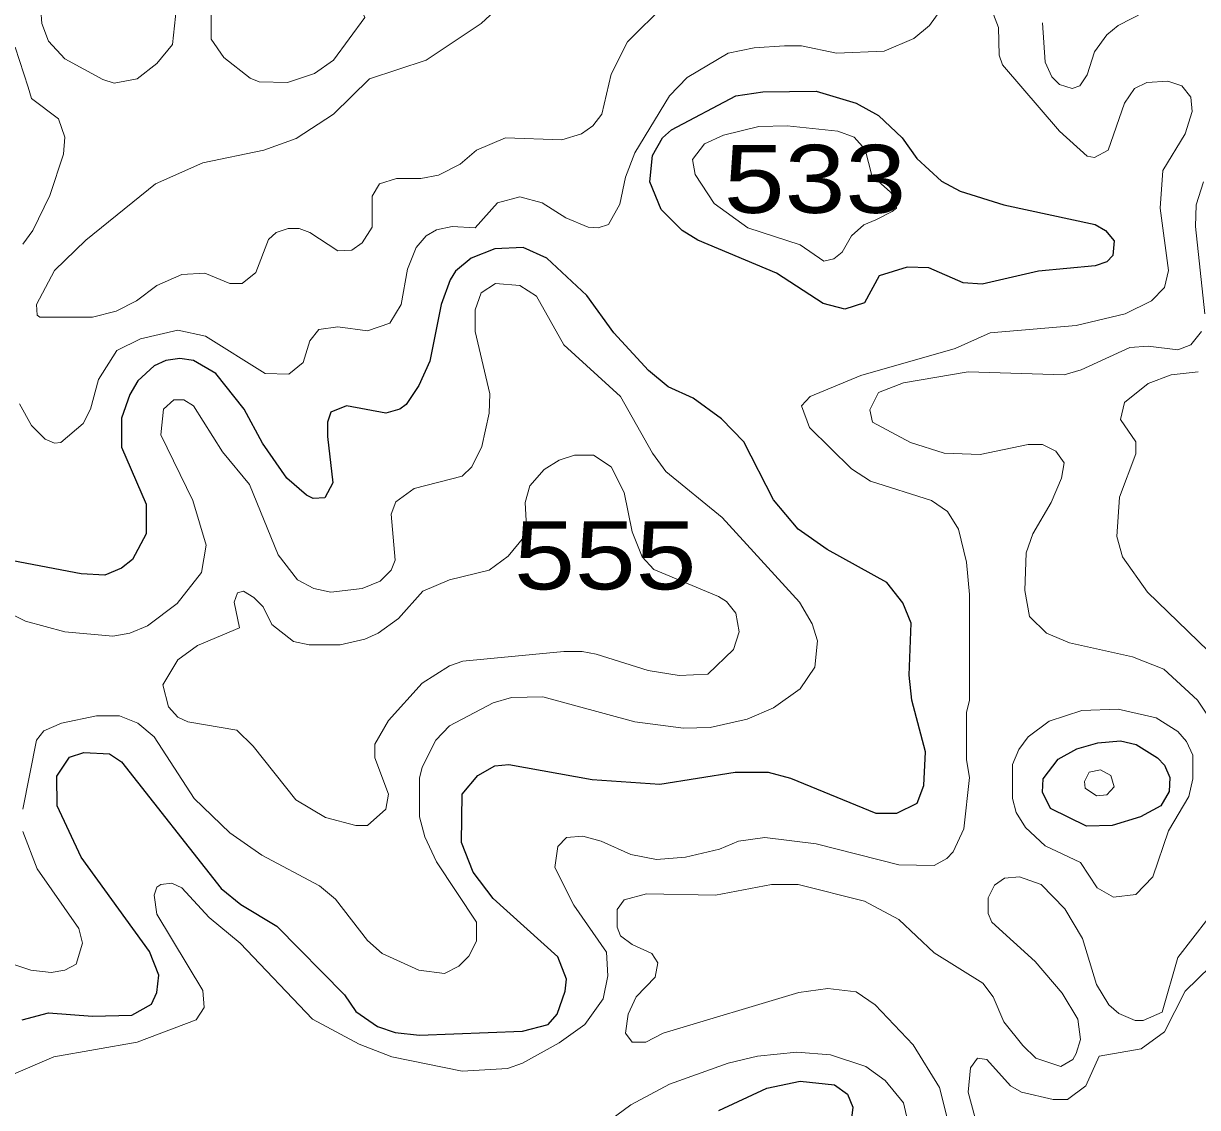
# Model space of a CAD drawing. Extents: x 577 to 602.9, y 7483.8 to 7511.6.
# Drawn here: x 579.368 to 580.747, y 7503.258 to 7504.532 of the extents above; entities that cross this region are included whole.
import ezdxf
from ezdxf.enums import TextEntityAlignment as Align

# ---------------------------------------------------------------- set-up
doc = ezdxf.new("R2010")
doc.units = 0
doc.header["$LTSCALE"] = 0.032
doc.layers.add('1', color=7, linetype='Continuous', lineweight=25)
doc.layers.add('2', color=7, linetype='Continuous', lineweight=13)
doc.layers.add('61', color=7, linetype='Continuous')

msp = doc.modelspace()

# ---------------------------------------------------------------- linework, layer by layer
at = {"layer": '1'}
for points in [[(580.4175, 7504.3727), (580.4463, 7504.3461), (580.4682, 7504.3346), (580.5197, 7504.3184), (580.6271, 7504.2953), (580.639, 7504.2882), (580.6493, 7504.2762), (580.6477, 7504.2587), (580.6406, 7504.2516), (580.6271, 7504.2468), (580.5603, 7504.2404), (580.4943, 7504.2253), (580.472, 7504.2269), (580.4314, 7504.2444), (580.406, 7504.2452), (580.3734, 7504.2349), (580.3559, 7504.2031), (580.3328, 7504.1959), (580.3074, 7504.2023), (580.2525, 7504.2381), (580.1603, 7504.277), (580.142, 7504.2882), (580.1173, 7504.3128), (580.1038, 7504.3454), (580.107, 7504.3764), (580.1189, 7504.3971), (580.1293, 7504.4066), (580.2048, 7504.4464), (580.2366, 7504.4512), (580.2994, 7504.452), (580.3464, 7504.4377), (580.3726, 7504.4233), (580.4004, 7504.3971)], [(580.6749, 7503.6843), (580.7002, 7503.6687), (580.7082, 7503.66), (580.7145, 7503.6457), (580.7137, 7503.629), (580.7042, 7503.6123), (580.6803, 7503.5995), (580.6469, 7503.5892), (580.6167, 7503.5884), (580.5746, 7503.6091), (580.565, 7503.6282), (580.5658, 7503.6441), (580.5833, 7503.6671), (580.6056, 7503.6791), (580.6302, 7503.6862), (580.6565, 7503.6886)]]:
    msp.add_lwpolyline(points, close=True, dxfattribs=at)
for points in [[(579.3667, 7503.361), (579.3977, 7503.3689), (579.4494, 7503.365), (579.4955, 7503.3665), (579.5186, 7503.3793), (579.5249, 7503.3928), (579.5273, 7503.4135), (579.5162, 7503.4413), (579.4359, 7503.5518), (579.408, 7503.6123), (579.4073, 7503.6472), (579.4224, 7503.6695), (579.4391, 7503.6751), (579.4693, 7503.6735), (579.4836, 7503.6639), (579.6005, 7503.5152), (579.6235, 7503.4962), (579.6657, 7503.4707), (579.7452, 7503.3904), (579.7587, 7503.3705), (579.7842, 7503.353), (579.8048, 7503.3459), (579.8335, 7503.3427), (579.9543, 7503.3475), (579.9846, 7503.3554), (579.9949, 7503.3673), (580.0044, 7503.3944), (580.006, 7503.4087), (579.9957, 7503.4349), (579.9201, 7503.5033), (579.8963, 7503.5343), (579.8828, 7503.5693), (579.8836, 7503.6258), (579.9019, 7503.648), (579.9217, 7503.6592), (579.9384, 7503.6608), (580.0362, 7503.6433), (580.1158, 7503.6377), (580.204, 7503.652), (580.243, 7503.652), (580.2692, 7503.6449), (580.3694, 7503.6035), (580.3941, 7503.6035), (580.4179, 7503.6154), (580.4259, 7503.6361), (580.4275, 7503.6759), (580.4116, 7503.7363), (580.4084, 7503.7657), (580.4108, 7503.827), (580.4012, 7503.8508), (580.3821, 7503.8747), (580.3122, 7503.9136), (580.278, 7503.9375), (580.2493, 7503.9717), (580.2144, 7504.0401), (580.1881, 7504.0671), (580.1548, 7504.0914), (580.1253, 7504.1045), (580.1022, 7504.1236), (580.0617, 7504.1681), (580.0299, 7504.2118), (579.983, 7504.2556), (579.9551, 7504.2683), (579.9217, 7504.2667)], [(579.9217, 7504.2667), (579.8939, 7504.2556), (579.8756, 7504.2404), (579.8693, 7504.2301), (579.8589, 7504.2015), (579.8454, 7504.1347), (579.8327, 7504.1061), (579.8176, 7504.0838), (579.8104, 7504.0782), (579.7937, 7504.0735), (579.7476, 7504.0822), (579.7293, 7504.075), (579.7253, 7504.0631), (579.7253, 7504.0464), (579.7317, 7503.9916), (579.7221, 7503.9741), (579.7086, 7503.9733), (579.7007, 7503.9772), (579.6776, 7503.9971), (579.649, 7504.0385), (579.6275, 7504.0782), (579.5941, 7504.1204), (579.5679, 7504.1355), (579.552, 7504.1379), (579.5353, 7504.1355), (579.5218, 7504.1291), (579.5027, 7504.1116), (579.4931, 7504.0957), (579.4836, 7504.0679), (579.4836, 7504.0337), (579.5122, 7503.9669), (579.5122, 7503.9319), (579.4963, 7503.9017), (579.4836, 7503.8914), (579.4637, 7503.8834), (579.4359, 7503.885), (579.3556, 7503.9001)], [(580.1849, 7503.2544), (580.2414, 7503.2807), (580.2804, 7503.2886), (580.3209, 7503.2846), (580.336, 7503.2735), (580.3424, 7503.2584), (580.34, 7503.2385)]]:
    msp.add_lwpolyline(points, dxfattribs=at)
at = {"layer": '2'}
for points in [[(580.1221, 7504.5537), (580.0776, 7504.51), (580.0585, 7504.4718), (580.0474, 7504.4249), (580.037, 7504.4114), (580.0235, 7504.4019), (580.0005, 7504.3947), (579.9345, 7504.3971), (579.9003, 7504.3828), (579.8812, 7504.3661), (579.8557, 7504.3534), (579.8351, 7504.3494), (579.8064, 7504.3494), (579.7866, 7504.343), (579.7778, 7504.3287), (579.7778, 7504.2921), (579.7659, 7504.2738), (579.754, 7504.2651), (579.7373, 7504.2643), (579.7047, 7504.2858), (579.6919, 7504.2905), (579.6792, 7504.2905), (579.6649, 7504.2858), (579.6561, 7504.2778), (579.641, 7504.2389), (579.6251, 7504.2261), (579.6108, 7504.2261), (579.5814, 7504.2381), (579.5544, 7504.2365), (579.5249, 7504.2237), (579.5011, 7504.2055), (579.4772, 7504.1935), (579.4494, 7504.1864), (579.3874, 7504.1864), (579.3842, 7504.1888), (579.3834, 7504.2015), (579.4049, 7504.2412), (579.4414, 7504.277), (579.5234, 7504.343), (579.579, 7504.3677), (579.6506, 7504.3828), (579.6887, 7504.3963), (579.7325, 7504.4249), (579.7746, 7504.4663), (579.8414, 7504.4885), (579.9058, 7504.5315), (580.0553, 7504.6706)], [(579.548, 7504.5506), (579.5432, 7504.5068), (579.5249, 7504.4846), (579.5019, 7504.4663), (579.4748, 7504.4615), (579.4613, 7504.4655), (579.4168, 7504.4901), (579.3977, 7504.5108), (579.3898, 7504.5315), (579.3874, 7504.5633)], [(579.3635, 7504.0846), (579.3778, 7504.0591), (579.3937, 7504.0432), (579.4049, 7504.0385), (579.412, 7504.0393), (579.4383, 7504.0615), (579.447, 7504.0782), (579.4566, 7504.1132), (579.478, 7504.1474), (579.5059, 7504.1609), (579.5496, 7504.1713), (579.5822, 7504.1641), (579.6522, 7504.1204), (579.68, 7504.1196), (579.6967, 7504.1331), (579.7047, 7504.1585), (579.715, 7504.1721), (579.7373, 7504.1752), (579.7722, 7504.1705), (579.7985, 7504.1792), (579.812, 7504.2015), (579.8192, 7504.2428), (579.8295, 7504.2683), (579.8414, 7504.2818), (579.8533, 7504.289), (579.8716, 7504.2929), (579.8987, 7504.2913), (579.9249, 7504.3208), (579.9512, 7504.3279), (579.9774, 7504.3208), (580.0052, 7504.3033), (580.0315, 7504.2921), (580.0434, 7504.2913), (580.0553, 7504.2953), (580.0688, 7504.3192), (580.0752, 7504.351), (580.0863, 7504.3796), (580.1269, 7504.4464), (580.1476, 7504.4679), (580.1961, 7504.4965), (580.2263, 7504.5029), (580.2621, 7504.5052), (580.2819, 7504.5052), (580.3233, 7504.4965), (580.379, 7504.4989), (580.4139, 7504.514), (580.4322, 7504.5291), (580.4497, 7504.553)], [(580.5038, 7504.5522), (580.5133, 7504.5267), (580.5141, 7504.4941), (580.5181, 7504.483), (580.5849, 7504.405)], [(580.6851, 7504.545), (580.6541, 7504.5291), (580.6406, 7504.518), (580.6263, 7504.4981), (580.6175, 7504.471), (580.6088, 7504.4583), (580.6, 7504.4551), (580.5849, 7504.4599), (580.5762, 7504.4687), (580.5682, 7504.4862), (580.565, 7504.5323)], [(579.3587, 7504.5036), (579.3739, 7504.4567), (579.3778, 7504.4432), (579.4096, 7504.4194), (579.4168, 7504.3979), (579.4152, 7504.378), (579.3993, 7504.3295), (579.3794, 7504.2882), (579.3675, 7504.2723)], [(580.5849, 7504.405), (580.6175, 7504.3756), (580.6263, 7504.374), (580.6422, 7504.3828), (580.6612, 7504.4377), (580.6732, 7504.4551), (580.6875, 7504.4623), (580.7121, 7504.4639), (580.7288, 7504.4583), (580.7392, 7504.4448), (580.7408, 7504.4281), (580.7328, 7504.4019), (580.7066, 7504.3589), (580.7034, 7504.3144), (580.7129, 7504.2412), (580.7082, 7504.2214), (580.6931, 7504.2055), (580.662, 7504.1904), (580.6048, 7504.1768), (580.5038, 7504.1681), (580.4625, 7504.1498), (580.3519, 7504.118), (580.2923, 7504.0933), (580.2819, 7504.0822), (580.2915, 7504.0568), (580.3408, 7504.0083), (580.3631, 7503.9939), (580.4346, 7503.9709), (580.4537, 7503.9582), (580.4664, 7503.9375), (580.476, 7503.8985), (580.4792, 7503.8604), (580.4792, 7503.7363), (580.476, 7503.722), (580.476, 7503.6663), (580.4792, 7503.6457), (580.4728, 7503.5852), (580.4601, 7503.5582), (580.4529, 7503.5502), (580.4378, 7503.5423), (580.3965, 7503.5431), (580.2994, 7503.5677), (580.239, 7503.5749), (580.208, 7503.5709), (580.1857, 7503.5614), (580.146, 7503.5518), (580.1118, 7503.5494), (580.0816, 7503.555), (580.0466, 7503.5709), (580.0251, 7503.5765), (580.006, 7503.5749), (579.9957, 7503.5645), (579.9925, 7503.5399), (580.0148, 7503.4954), (580.0529, 7503.4405), (580.0545, 7503.4127), (580.049, 7503.3856), (580.0275, 7503.3554), (579.9973, 7503.3339), (579.9543, 7503.3101), (579.9368, 7503.3037), (579.8836, 7503.3005), (579.8009, 7503.3172), (579.7627, 7503.3324), (579.7078, 7503.3618), (579.6227, 7503.4508), (579.5862, 7503.4811), (579.5544, 7503.516), (579.5424, 7503.5216), (579.5297, 7503.52), (579.5249, 7503.5168), (579.5218, 7503.5073), (579.5249, 7503.485), (579.579, 7503.3952), (579.5806, 7503.3753), (579.5711, 7503.361), (579.5019, 7503.3347), (579.4041, 7503.3172), (579.3142, 7503.2791)], [(580.7559, 7504.1904), (580.7447, 7504.2929), (580.7455, 7504.3184), (580.7543, 7504.3454)], [(579.3436, 7503.8429), (579.3707, 7503.8293), (579.4168, 7503.8166), (579.4733, 7503.8118), (579.4931, 7503.815), (579.5138, 7503.8238), (579.5488, 7503.85), (579.5774, 7503.8866), (579.583, 7503.9184), (579.5671, 7503.9709), (579.5297, 7504.048), (579.5329, 7504.0782), (579.5448, 7504.0894), (579.5567, 7504.0894), (579.5679, 7504.0822), (579.6021, 7504.0281), (579.6339, 7503.99), (579.6673, 7503.9073), (579.6903, 7503.8778), (579.7094, 7503.8675), (579.7293, 7503.8635), (579.7659, 7503.8675), (579.7873, 7503.8763), (579.8001, 7503.889), (579.8048, 7503.9009), (579.8001, 7503.955), (579.8056, 7503.9693), (579.8271, 7503.9852), (579.8836, 7503.9995), (579.8947, 7504.0106), (579.9066, 7504.0345), (579.9154, 7504.0735), (579.9162, 7504.0965), (579.8987, 7504.1697), (579.8987, 7504.1951), (579.9058, 7504.215), (579.9225, 7504.2261), (579.9512, 7504.2237), (579.971, 7504.211), (580.0028, 7504.1538), (580.0696, 7504.0933), (580.107, 7504.0265), (580.1229, 7504.0051)], [(580.7678, 7503.7053), (580.7471, 7503.7363), (580.7074, 7503.7729), (580.6708, 7503.7872), (580.5968, 7503.8039), (580.5698, 7503.815), (580.5499, 7503.8349), (580.5444, 7503.8651), (580.5459, 7503.9097), (580.5539, 7503.9319), (580.5754, 7503.9685), (580.5873, 7503.9971), (580.5905, 7504.0154), (580.5809, 7504.0289), (580.565, 7504.0369), (580.5483, 7504.0369), (580.4919, 7504.025), (580.4497, 7504.0265), (580.41, 7504.0393), (580.3654, 7504.0631), (580.3623, 7504.0774), (580.3726, 7504.0981), (580.402, 7504.1092), (580.4776, 7504.122), (580.5905, 7504.1188), (580.6104, 7504.1244), (580.6676, 7504.1506), (580.6891, 7504.1522), (580.7241, 7504.1482), (580.7392, 7504.1538), (580.7519, 7504.1697)], [(580.7479, 7504.122), (580.7161, 7504.1188), (580.6891, 7504.1084), (580.6612, 7504.0862), (580.6565, 7504.0663), (580.6748, 7504.0401), (580.6748, 7504.0257), (580.6557, 7503.9749), (580.6525, 7503.9287), (580.6589, 7503.9049), (580.6883, 7503.8635), (580.7837, 7503.7713)], [(580.1229, 7504.0051), (580.1889, 7503.951), (580.2796, 7503.8516), (580.2947, 7503.8262), (580.301, 7503.8063), (580.2979, 7503.7753), (580.2804, 7503.7498), (580.2493, 7503.7276), (580.2183, 7503.714), (580.1746, 7503.7045), (580.1436, 7503.7037), (580.0863, 7503.7109), (579.9782, 7503.7403), (579.9416, 7503.7395), (579.9201, 7503.7331), (579.8685, 7503.7061), (579.8526, 7503.6894), (579.8366, 7503.6576), (579.8335, 7503.6449), (579.8335, 7503.5995), (579.8398, 7503.5757), (579.8533, 7503.5463), (579.9003, 7503.4755), (579.9003, 7503.4532), (579.8915, 7503.4357), (579.8796, 7503.4238), (579.8629, 7503.4151), (579.8327, 7503.419), (579.7897, 7503.4389), (579.7722, 7503.454), (579.7349, 7503.5025), (579.7158, 7503.5184), (579.6482, 7503.5542), (579.6108, 7503.5805), (579.5687, 7503.621), (579.5218, 7503.6934), (579.5027, 7503.7093), (579.4812, 7503.718), (579.4542, 7503.718), (579.4128, 7503.7093), (579.3921, 7503.7005), (579.3834, 7503.6894), (579.3675, 7503.6083)], [(579.3675, 7503.582), (579.3842, 7503.5383), (579.4335, 7503.4683), (579.4375, 7503.4508), (579.4303, 7503.4262), (579.4168, 7503.419), (579.4009, 7503.4166), (579.377, 7503.419), (579.358, 7503.4254)], [(580.3559, 7503.5001), (580.3965, 7503.4787), (580.4378, 7503.4397), (580.4951, 7503.4039), (580.507, 7503.388), (580.5197, 7503.3586), (580.542, 7503.3308), (580.5571, 7503.3157), (580.5865, 7503.3061), (580.6008, 7503.3141), (580.6048, 7503.3212), (580.6096, 7503.3379), (580.6064, 7503.3618), (580.5881, 7503.392), (580.5563, 7503.4294), (580.5054, 7503.4755), (580.5014, 7503.4858), (580.5014, 7503.5041), (580.5086, 7503.5192), (580.5205, 7503.5272), (580.538, 7503.5288), (580.5634, 7503.52), (580.5913, 7503.4914), (580.6119, 7503.4564), (580.6286, 7503.4023), (580.643, 7503.3785), (580.6549, 7503.3681), (580.674, 7503.3602), (580.6835, 7503.3602), (580.7058, 7503.3697), (580.7241, 7503.4341), (580.7591, 7503.4795)], [(580.4537, 7503.2441), (580.4442, 7503.2815), (580.4132, 7503.3316), (580.3686, 7503.3785), (580.3464, 7503.3936), (580.313, 7503.3976), (580.2788, 7503.3928), (580.1197, 7503.3451), (580.0991, 7503.3347), (580.0832, 7503.3347), (580.0752, 7503.3451), (580.0784, 7503.3673), (580.0879, 7503.388), (580.1102, 7503.4111), (580.1134, 7503.4278), (580.1062, 7503.4389), (580.0832, 7503.4492), (580.0696, 7503.4596), (580.0657, 7503.4699), (580.0657, 7503.4906), (580.0736, 7503.5017), (580.0999, 7503.5089), (580.181, 7503.5073), (580.247, 7503.52), (580.278, 7503.52), (580.3559, 7503.5001)], [(580.7773, 7503.4381), (580.7328, 7503.3944), (580.7082, 7503.3467), (580.6811, 7503.3268), (580.6318, 7503.318), (580.6159, 7503.2831), (580.5945, 7503.2672), (580.5778, 7503.2672), (580.5404, 7503.2759), (580.5277, 7503.2831), (580.4998, 7503.3141), (580.4887, 7503.3157), (580.4807, 7503.3045), (580.4776, 7503.2759), (580.4895, 7503.2322)], [(580.0116, 7503.2091), (580.0816, 7503.2608), (580.1269, 7503.2854), (580.1961, 7503.3101), (580.2303, 7503.318), (580.2764, 7503.3228), (580.3161, 7503.3196), (580.3575, 7503.3061), (580.3805, 7503.2894), (580.402, 7503.2632), (580.4155, 7503.2043)]]:
    msp.add_lwpolyline(points, dxfattribs=at)
for points in [[(579.7691, 7504.5384), (579.7595, 7504.5585), (579.7484, 7504.5696), (579.7118, 7504.5816), (579.6999, 7504.5943), (579.6689, 7504.611), (579.6394, 7504.6086), (579.6108, 7504.5848), (579.5949, 7504.5641), (579.5886, 7504.541), (579.5886, 7504.5132), (579.6037, 7504.4917), (579.6347, 7504.4671), (579.645, 7504.4631), (579.6784, 7504.4623), (579.7102, 7504.4726), (579.7325, 7504.4885)], [(580.3409, 7504.282), (580.3297, 7504.2627), (580.3201, 7504.2548), (580.3082, 7504.2524), (580.2804, 7504.2715), (580.2191, 7504.2913), (580.1794, 7504.32), (580.1571, 7504.3542), (580.1539, 7504.3717), (580.1682, 7504.3899), (580.1905, 7504.4003), (580.2319, 7504.4106), (580.2652, 7504.4114), (580.3249, 7504.405), (580.344, 7504.3979), (580.3567, 7504.3836), (580.3646, 7504.3529), (580.3866, 7504.3334), (580.3917, 7504.3265), (580.3935, 7504.3146), (580.3885, 7504.3105), (580.3692, 7504.3008), (580.3551, 7504.2949)], [(580.102, 7503.7713), (580.1382, 7503.7654), (580.1719, 7503.7671), (580.2023, 7503.7958), (580.209, 7503.8169), (580.2048, 7503.8388), (580.1938, 7503.8523), (580.1844, 7503.8584), (580.1086, 7503.8898), (580.0951, 7503.9049), (580.0832, 7503.9343), (580.0736, 7503.9804), (580.0585, 7504.0106), (580.0378, 7504.0242), (580.0156, 7504.0242), (579.9973, 7504.0186), (579.9798, 7504.0075), (579.9631, 7503.9884), (579.9575, 7503.9685), (579.9591, 7503.9399), (579.9559, 7503.9279), (579.9376, 7503.9057), (579.9154, 7503.889), (579.8685, 7503.8778), (579.8374, 7503.8643), (579.8088, 7503.8325), (579.785, 7503.815), (579.7691, 7503.8079), (579.7404, 7503.8015), (579.7039, 7503.8015), (579.6856, 7503.8055), (579.6601, 7503.8254), (579.6498, 7503.846), (579.6387, 7503.8572), (579.6267, 7503.8643), (579.6196, 7503.8627), (579.6156, 7503.8516), (579.622, 7503.8214), (579.5727, 7503.8007), (579.5496, 7503.784), (579.5321, 7503.7546), (579.5385, 7503.7284), (579.5496, 7503.7164), (579.5615, 7503.7109), (579.6188, 7503.7013), (579.6379, 7503.6822), (579.688, 7503.6194), (579.7229, 7503.5987), (579.7587, 7503.5892), (579.7722, 7503.5892), (579.7937, 7503.6083), (579.7969, 7503.6258), (579.781, 7503.6687), (579.781, 7503.6846), (579.7969, 7503.7124), (579.8366, 7503.7562), (579.8685, 7503.7769), (579.8844, 7503.7824), (580.0028, 7503.7936), (580.0245, 7503.7935), (580.0407, 7503.7905)], [(580.6541, 7503.726), (580.6986, 7503.7156), (580.7241, 7503.6997), (580.7344, 7503.6878), (580.7416, 7503.6719), (580.7416, 7503.6441), (580.7368, 7503.6234), (580.7129, 7503.5828), (580.6946, 7503.5288), (580.6748, 7503.5081), (580.6485, 7503.5049), (580.6294, 7503.516), (580.6096, 7503.5455), (580.5682, 7503.5653), (580.5452, 7503.5868), (580.534, 7503.6043), (580.53, 7503.621), (580.53, 7503.6608), (580.5372, 7503.6783), (580.5483, 7503.6934), (580.573, 7503.7117), (580.6112, 7503.7244)], [(580.6334, 7503.6544), (580.6453, 7503.648), (580.6493, 7503.6345), (580.6406, 7503.625), (580.6286, 7503.6242), (580.6151, 7503.6329), (580.6143, 7503.6409), (580.6199, 7503.652)]]:
    msp.add_lwpolyline(points, close=True, dxfattribs=at)

# ---------------------------------------------------------------- texts
at = {"layer": '61', "width": 1.2}
for s, p in [('533', (580.2979, 7504.3089)), ('555', (580.0516, 7503.8666))]:
    msp.add_text(s, height=0.08, dxfattribs=at).set_placement(p, align=Align.CENTER)

doc.saveas('drawing.dxf')
